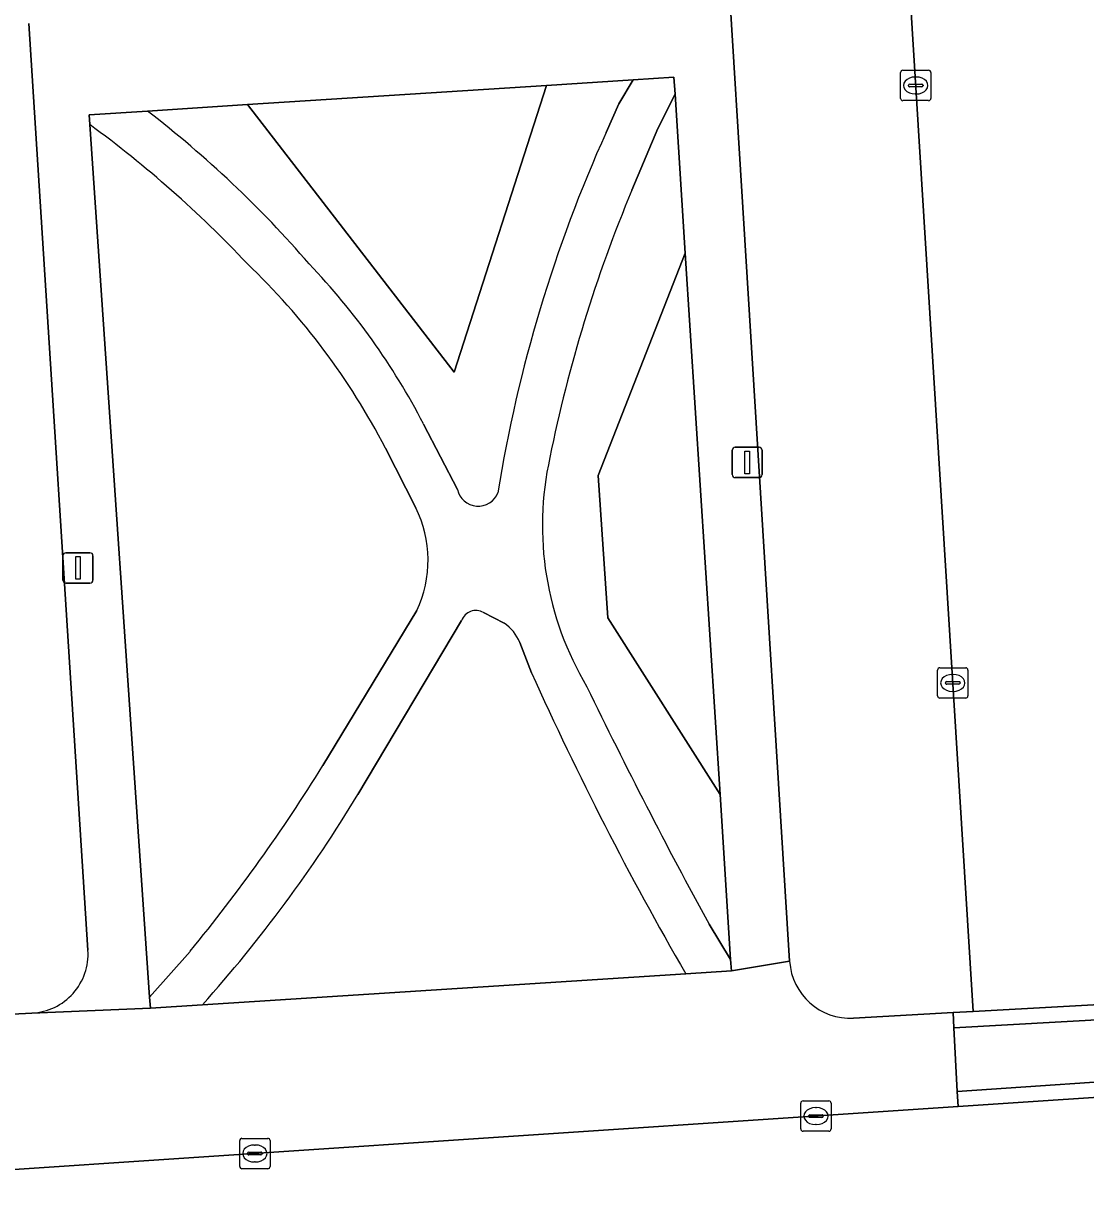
# Model space of a CAD drawing. Extents: x 159680 to 160786, y 387323 to 388340.
# Drawn here: x 160372.37 to 160407.39, y 387694.72 to 387733.33 of the extents above; entities that cross this region are included whole.
import ezdxf

# ---------------------------------------------------------------- set-up
doc = ezdxf.new("R2010")
doc.units = 0
for name, color, linetype in [('IMGEO_Groenvoorziening', 7, 'Continuous'), ('IMGEO_Kolk', 7, 'Continuous'), ('IMGEO_Lichtmast', 7, 'Continuous'), ('IMGEO_Parkeervlak_open', 7, 'Continuous'), ('IMGEO_Rijbaan_lokaal_open', 7, 'Continuous'), ('IMGEO_Voetpad_halfverhard', 7, 'Continuous'), ('IMGEO_Voetpad_open', 7, 'Continuous')]:
    doc.layers.add(name, color=color, linetype=linetype)

msp = doc.modelspace()

# ---------------------------------------------------------------- linework, layer by layer
at = {"layer": 'IMGEO_Groenvoorziening'}
for points in [[(160391.588, 387729.737), (160392.007, 387730.678), (160392.474, 387731.466), (160389.614, 387731.283), (160386.571, 387721.835), (160379.759, 387730.652), (160376.459, 387730.441)], [(160394.193, 387725.756), (160393.857, 387730.993), (160393.287, 387729.86), (160392.437, 387727.835)], [(160374.557, 387729.997), (160376.532, 387701.229), (160377.869, 387702.74)], [(160394.978, 387703.633), (160395.69, 387702.468), (160395.341, 387707.906), (160391.646, 387713.739), (160391.325, 387718.429), (160394.193, 387725.756)], [(160385.561, 387720.124), (160386.68, 387717.967)], [(160385.309, 387717.365), (160384.307, 387719.33)], [(160382.249, 387708.871), (160385.338, 387713.974)], [(160388.218, 387713.561), (160387.539, 387713.908)], [(160386.82, 387713.645), (160383.4, 387707.906)], [(160389.124, 387711.926), (160388.738, 387712.919)], [(160378.274, 387700.977), (160394.21, 387702.003)]]:
    msp.add_lwpolyline(points, dxfattribs=at)
for points in [[(160389.614, 387731.283), (160379.759, 387730.652), (160386.571, 387721.835)], [(160394.193, 387725.756), (160391.325, 387718.429), (160391.646, 387713.739), (160395.341, 387707.906)]]:
    msp.add_lwpolyline(points, close=True, dxfattribs=at)
for centre, radius, start, end in [((160354.346, 387701.686), 36.274, 40.8288, 52.4399), ((160352.172, 387699.417), 37.897, 43.3164, 53.7947), ((160434.273, 387710.435), 46.847, 155.6675, 170.8862), ((160434.725, 387710.033), 45.882, 157.1701, 168.7067), ((160363.783, 387708.698), 23.114, 27.3849, 46.3248), ((160365.274, 387709.628), 22.842, 27.3558, 43.6764), ((160399.788, 387716.77), 10.305, 167.3978, 210.9827), ((160387.367, 387718.121), 0.704, 192.6638, 337.7664), ((160381.838, 387715.64), 3.876, 334.55, 26.4299), ((160387.288, 387713.48), 0.496, 59.5631, 160.6205), ((160387.405, 387712.371), 1.442, 22.3583, 55.6545), ((160487.793, 387756.234), 108.161, 204.1826, 210.09191), ((160550.935, 387788.732), 177.664, 205.77937, 208.61946), ((160333.663, 387738.951), 57.143, 320.6777, 328.2381), ((160343.423, 387732.12), 46.738, 318.2159, 328.7969)]:
    msp.add_arc(centre, radius, start, end, dxfattribs=at)
at = {"layer": 'IMGEO_Kolk'}
for p, q in [((160401.292, 387730.857), (160401.292, 387731.709)), ((160401.367, 387731.783), (160402.219, 387731.783)), ((160402.293, 387731.709), (160402.293, 387730.857)), ((160401.551, 387731.277), (160401.551, 387731.289)), ((160401.594, 387731.326), (160401.992, 387731.326)), ((160401.78, 387731.563), (160401.805, 387731.563)), ((160402.035, 387731.289), (160402.035, 387731.277)), ((160401.989, 387731.24), (160401.591, 387731.24)), ((160401.803, 387731.003), (160401.778, 387731.003)), ((160402.219, 387730.783), (160401.367, 387730.783)), ((160402.514, 387711.162), (160402.514, 387712.014)), ((160402.589, 387712.088), (160403.441, 387712.088)), ((160403.515, 387712.014), (160403.515, 387711.162)), ((160402.773, 387711.582), (160402.773, 387711.594)), ((160402.816, 387711.631), (160403.214, 387711.631)), ((160403.002, 387711.868), (160403.027, 387711.868)), ((160403.257, 387711.594), (160403.257, 387711.582)), ((160403.211, 387711.545), (160402.813, 387711.545)), ((160403.025, 387711.308), (160403, 387711.308)), ((160403.441, 387711.088), (160402.589, 387711.088)), ((160398.003, 387696.884), (160398.003, 387697.736)), ((160398.078, 387697.81), (160398.93, 387697.81)), ((160399.004, 387697.736), (160399.004, 387696.884)), ((160398.262, 387697.304), (160398.262, 387697.316)), ((160398.305, 387697.353), (160398.703, 387697.353)), ((160398.491, 387697.59), (160398.516, 387697.59)), ((160398.746, 387697.316), (160398.746, 387697.304)), ((160398.7, 387697.267), (160398.302, 387697.267)), ((160398.514, 387697.03), (160398.489, 387697.03)), ((160379.577, 387696.576), (160380.429, 387696.576)), ((160398.93, 387696.81), (160398.078, 387696.81)), ((160379.502, 387695.65), (160379.502, 387696.502)), ((160379.99, 387696.356), (160380.015, 387696.356)), ((160380.503, 387696.502), (160380.503, 387695.65)), ((160379.761, 387696.07), (160379.761, 387696.082)), ((160380.199, 387696.033), (160379.801, 387696.033)), ((160379.804, 387696.119), (160380.202, 387696.119)), ((160380.013, 387695.796), (160379.988, 387695.796)), ((160380.245, 387696.082), (160380.245, 387696.07)), ((160380.429, 387695.576), (160379.577, 387695.576))]:
    msp.add_line(p, q, dxfattribs=at)
for points in [[(160401.292, 387730.857), (160401.292, 387731.709)], [(160401.367, 387731.783), (160402.219, 387731.783)], [(160402.293, 387731.709), (160402.293, 387730.857)], [(160402.219, 387730.783), (160401.367, 387730.783)], [(160402.514, 387711.162), (160402.514, 387712.014)], [(160402.589, 387712.088), (160403.441, 387712.088)], [(160403.515, 387712.014), (160403.515, 387711.162)], [(160403.441, 387711.088), (160402.589, 387711.088)], [(160398.003, 387696.884), (160398.003, 387697.736)], [(160398.078, 387697.81), (160398.93, 387697.81)], [(160399.004, 387697.736), (160399.004, 387696.884)], [(160379.577, 387696.576), (160380.429, 387696.576)], [(160398.93, 387696.81), (160398.078, 387696.81)], [(160379.502, 387695.65), (160379.502, 387696.502)], [(160380.503, 387696.502), (160380.503, 387695.65)], [(160380.429, 387695.576), (160379.577, 387695.576)]]:
    msp.add_lwpolyline(points, dxfattribs=at)
for centre, radius, start, end in [((160401.369, 387731.707), 0.0765, 91.552, 178.448), ((160401.369, 387731.707), 0.0765, 91.552, 178.448), ((160402.217, 387731.707), 0.0765, 1.552, 88.448), ((160402.217, 387731.707), 0.0765, 1.552, 88.448), ((160401.591, 387731.286), 0.0403, 85.8775, 175.7526), ((160401.588, 387731.276), 0.0366, 178.938, 274.7102), ((160401.992, 387731.283), 0.043, 264.8664, 352.4533), ((160401.996, 387731.288), 0.0386, 1.7309, 96.639), ((160401.369, 387730.859), 0.0765, 181.552, 268.448), ((160401.369, 387730.859), 0.0765, 181.552, 268.448), ((160402.217, 387730.859), 0.0765, 271.552, 358.448), ((160402.217, 387730.859), 0.0765, 271.552, 358.448), ((160402.591, 387712.012), 0.0765, 91.552, 178.448), ((160402.591, 387712.012), 0.0765, 91.552, 178.448), ((160403.439, 387712.012), 0.0765, 1.552, 88.448), ((160403.439, 387712.012), 0.0765, 1.552, 88.448), ((160402.813, 387711.591), 0.0403, 85.8775, 175.7526), ((160402.81, 387711.581), 0.0366, 178.938, 274.7102), ((160403.214, 387711.588), 0.043, 264.8664, 352.4533), ((160403.218, 387711.593), 0.0386, 1.7309, 96.639), ((160402.591, 387711.164), 0.0765, 181.552, 268.448), ((160402.591, 387711.164), 0.0765, 181.552, 268.448), ((160403.439, 387711.164), 0.0765, 271.552, 358.448), ((160403.439, 387711.164), 0.0765, 271.552, 358.448), ((160398.08, 387697.734), 0.0765, 91.552, 178.448), ((160398.08, 387697.734), 0.0765, 91.552, 178.448), ((160398.928, 387697.734), 0.0765, 1.552, 88.448), ((160398.928, 387697.734), 0.0765, 1.552, 88.448), ((160398.302, 387697.313), 0.0403, 85.8775, 175.7526), ((160398.299, 387697.303), 0.0366, 178.938, 274.7102), ((160398.703, 387697.31), 0.043, 264.8664, 352.4533), ((160398.707, 387697.315), 0.0386, 1.7309, 96.639), ((160379.579, 387696.5), 0.0765, 91.552, 178.448), ((160379.579, 387696.5), 0.0765, 91.552, 178.448), ((160380.427, 387696.5), 0.0765, 1.552, 88.448), ((160380.427, 387696.5), 0.0765, 1.552, 88.448), ((160398.08, 387696.886), 0.0765, 181.552, 268.448), ((160398.08, 387696.886), 0.0765, 181.552, 268.448), ((160398.928, 387696.886), 0.0765, 271.552, 358.448), ((160398.928, 387696.886), 0.0765, 271.552, 358.448), ((160379.801, 387696.079), 0.0403, 85.8775, 175.7526), ((160379.798, 387696.069), 0.0366, 178.938, 274.7102), ((160380.202, 387696.076), 0.043, 264.8664, 352.4533), ((160380.206, 387696.081), 0.0386, 1.7309, 96.639), ((160379.579, 387695.652), 0.0765, 181.552, 268.448), ((160379.579, 387695.652), 0.0765, 181.552, 268.448), ((160380.427, 387695.652), 0.0765, 271.552, 358.448), ((160380.427, 387695.652), 0.0765, 271.552, 358.448)]:
    msp.add_arc(centre, radius, start, end, dxfattribs=at)
for centre, major_axis, ratio, start_param, end_param in [((160401.779, 387731.283), (-0.387, 0.002), 0.722429, 4.712389, 7.853982), ((160401.804, 387731.283), (-0.39, 0.002), 0.717154, 1.570796, 4.712389), ((160403.001, 387711.588), (-0.387, 0.002), 0.722429, 4.712389, 7.853982), ((160403.026, 387711.588), (-0.39, 0.002), 0.717154, 1.570796, 4.712389), ((160398.49, 387697.31), (-0.387, 0.002), 0.722429, 4.712389, 7.853982), ((160398.515, 387697.31), (-0.39, 0.002), 0.717154, 1.570796, 4.712389), ((160379.989, 387696.076), (-0.387, 0.002), 0.722429, 4.712389, 7.853982), ((160380.014, 387696.076), (-0.39, 0.002), 0.717154, 1.570796, 4.712389)]:
    msp.add_ellipse(centre, major_axis=major_axis, ratio=ratio, start_param=start_param, end_param=end_param, dxfattribs=at)
at = {"layer": 'IMGEO_Lichtmast'}
for p, q in [((160395.84, 387719.358), (160396.63, 387719.358)), ((160396.63, 387719.358), (160395.84, 387719.358)), ((160395.74, 387718.458), (160395.74, 387719.258)), ((160395.74, 387719.258), (160395.74, 387718.458)), ((160396.73, 387719.258), (160396.73, 387718.458)), ((160396.73, 387718.458), (160396.73, 387719.258)), ((160396.63, 387718.358), (160395.84, 387718.358)), ((160395.84, 387718.358), (160396.63, 387718.358)), ((160373.775, 387715.879), (160374.565, 387715.879)), ((160374.565, 387715.879), (160373.775, 387715.879)), ((160373.675, 387714.979), (160373.675, 387715.779)), ((160373.675, 387715.779), (160373.675, 387714.979)), ((160374.665, 387715.779), (160374.665, 387714.979)), ((160374.665, 387714.979), (160374.665, 387715.779)), ((160374.565, 387714.879), (160373.775, 387714.879)), ((160373.775, 387714.879), (160374.565, 387714.879))]:
    msp.add_line(p, q, dxfattribs=at)
for points in [[(160396.16, 387719.233), (160396.31, 387719.233), (160396.31, 387718.483), (160396.16, 387718.483), (160396.16, 387719.233)], [(160374.095, 387715.754), (160374.245, 387715.754), (160374.245, 387715.004), (160374.095, 387715.004), (160374.095, 387715.754)]]:
    msp.add_lwpolyline(points, dxfattribs=at)
for centre, start, end in [((160395.84, 387719.258), 90, 180), ((160395.84, 387719.258), 90, 180), ((160396.63, 387719.258), 0, 90), ((160396.63, 387719.258), 360, 90), ((160395.84, 387718.458), 180, 270), ((160395.84, 387718.458), 180, 270), ((160396.63, 387718.458), 270, 0), ((160396.63, 387718.458), 270, 0), ((160373.775, 387715.779), 90, 180), ((160373.775, 387715.779), 90, 180), ((160374.565, 387715.779), 0, 90), ((160374.565, 387715.779), 360, 90), ((160373.775, 387714.979), 180, 270), ((160373.775, 387714.979), 180, 270), ((160374.565, 387714.979), 270, 0), ((160374.565, 387714.979), 270, 0)]:
    msp.add_arc(centre, 0.1, start, end, dxfattribs=at)
at = {"layer": 'IMGEO_Parkeervlak_open'}
for points in [[(160399.744, 387700.538), (160403.024, 387700.722), (160403.689, 387700.759), (160401.205, 387740.791), (160395.278, 387740.403), (160397.636, 387702.411)], [(160366.368, 387736.143), (160368.541, 387700.494), (160369.434, 387700.54), (160372.653, 387700.705)], [(160374.5, 387702.776), (160372.555, 387733.329)]]:
    msp.add_lwpolyline(points, dxfattribs=at)
for centre, radius, start, end in [((160372.553, 387702.653), 1.951, 272.9446, 3.5997), ((160399.633, 387702.536), 2.001, 183.5744, 273.1822)]:
    msp.add_arc(centre, radius, start, end, dxfattribs=at)
at = {"layer": 'IMGEO_Rijbaan_lokaal_open'}
for points in [[(160474.828, 387745.401), (160401.205, 387740.791), (160403.689, 387700.759), (160409.837, 387701.102), (160408.92, 387716.402), (160408.247, 387727.351), (160408.01, 387731.163), (160407.998, 387731.324), (160407.905, 387732.831)], [(160491.682, 387703.355), (160486.008, 387702.939), (160477.957, 387702.379), (160477.777, 387702.367), (160464.79, 387701.481), (160447.454, 387700.489), (160425.883, 387699.152), (160410.295, 387698.102), (160403.188, 387697.624), (160398.414, 387697.302), (160369.75, 387695.391), (160362.683, 387694.92), (160359.719, 387694.722)]]:
    msp.add_lwpolyline(points, dxfattribs=at)
at = {"layer": 'IMGEO_Voetpad_halfverhard'}
for points in [[(160392.437, 387727.835), (160393.287, 387729.86), (160393.857, 387730.993), (160393.821, 387731.552), (160392.474, 387731.466), (160392.007, 387730.678), (160391.588, 387729.737)], [(160376.459, 387730.441), (160374.535, 387730.318), (160374.557, 387729.997)], [(160386.68, 387717.967), (160385.561, 387720.124)], [(160384.307, 387719.33), (160385.309, 387717.365)], [(160385.338, 387713.974), (160382.249, 387708.871)], [(160387.539, 387713.908), (160388.218, 387713.561)], [(160383.4, 387707.906), (160386.82, 387713.645)], [(160388.738, 387712.919), (160389.124, 387711.926)], [(160394.21, 387702.003), (160395.714, 387702.1), (160395.69, 387702.468), (160394.978, 387703.633)], [(160377.869, 387702.74), (160376.532, 387701.229), (160376.557, 387700.866), (160378.274, 387700.977)]]:
    msp.add_lwpolyline(points, dxfattribs=at)
for centre, radius, start, end in [((160354.346, 387701.686), 36.274, 40.8288, 52.4399), ((160352.172, 387699.417), 37.897, 43.3164, 53.7947), ((160434.273, 387710.435), 46.847, 155.6675, 170.8862), ((160434.725, 387710.033), 45.882, 157.1701, 168.7067), ((160363.783, 387708.698), 23.114, 27.3849, 46.3248), ((160365.274, 387709.628), 22.842, 27.3558, 43.6764), ((160399.788, 387716.77), 10.305, 167.3978, 210.9827), ((160387.367, 387718.121), 0.704, 192.6638, 337.7664), ((160381.838, 387715.64), 3.876, 334.55, 26.4299), ((160387.288, 387713.48), 0.496, 59.5631, 160.6205), ((160387.405, 387712.371), 1.442, 22.3583, 55.6545), ((160487.793, 387756.234), 108.161, 204.1826, 210.09191), ((160550.935, 387788.732), 177.664, 205.77937, 208.61946), ((160333.663, 387738.951), 57.143, 320.6777, 328.2381), ((160343.423, 387732.12), 46.738, 318.2159, 328.7969)]:
    msp.add_arc(centre, radius, start, end, dxfattribs=at)
at = {"layer": 'IMGEO_Voetpad_open'}
for points in [[(160372.653, 387700.705), (160376.557, 387700.866), (160376.532, 387701.229), (160374.557, 387729.997), (160374.535, 387730.318), (160376.459, 387730.441), (160379.759, 387730.652), (160389.614, 387731.283), (160392.474, 387731.466), (160393.821, 387731.552), (160393.857, 387730.993), (160394.193, 387725.756), (160395.341, 387707.906), (160395.69, 387702.468), (160395.714, 387702.1), (160397.636, 387702.411), (160395.278, 387740.403)], [(160372.555, 387733.329), (160374.5, 387702.776)], [(160397.636, 387702.411), (160395.714, 387702.1), (160394.21, 387702.003), (160378.274, 387700.977), (160376.557, 387700.866), (160372.653, 387700.705), (160369.434, 387700.54), (160369.457, 387700.041), (160369.719, 387695.89), (160369.75, 387695.391), (160398.414, 387697.302), (160403.188, 387697.624), (160403.16, 387698.122), (160403.047, 387700.223)], [(160403.047, 387700.223), (160403.024, 387700.722), (160399.744, 387700.538)]]:
    msp.add_lwpolyline(points, dxfattribs=at)
for points in [[(160403.024, 387700.722), (160403.047, 387700.223), (160410.127, 387700.618), (160410.104, 387701.117), (160409.837, 387701.102), (160403.689, 387700.759)], [(160410.127, 387700.618), (160403.047, 387700.223), (160403.16, 387698.122), (160410.267, 387698.601)], [(160403.188, 387697.624), (160410.295, 387698.102), (160410.267, 387698.601), (160403.16, 387698.122)]]:
    msp.add_lwpolyline(points, close=True, dxfattribs=at)
for centre, radius, start, end in [((160372.553, 387702.653), 1.951, 272.9446, 3.5997), ((160399.633, 387702.536), 2.001, 183.5744, 273.1822)]:
    msp.add_arc(centre, radius, start, end, dxfattribs=at)

doc.saveas('drawing.dxf')
